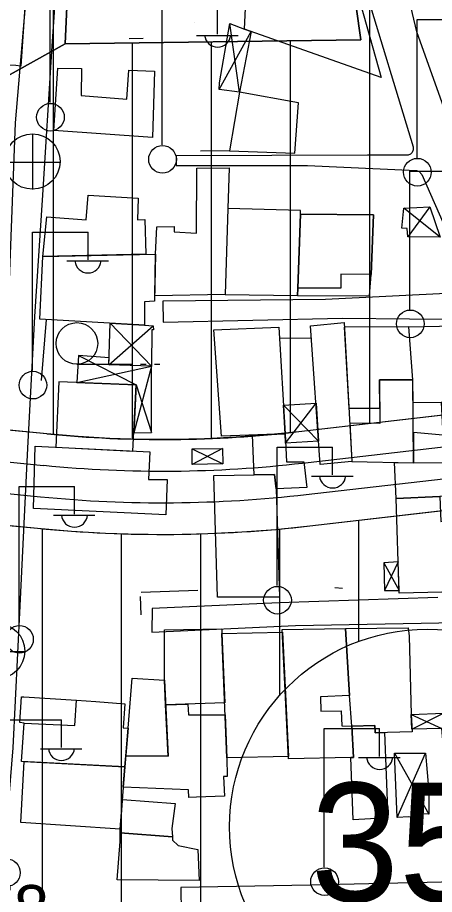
# Model space of a CAD drawing. Extents: x 417997 to 421451, y 4451742 to 4455216.
# Drawn here: x 419701.4 to 419754.1, y 4452433.3 to 4452544.2 of the extents above; entities that cross this region are included whole.
import ezdxf

# ---------------------------------------------------------------- set-up
doc = ezdxf.new("R2010")
doc.units = 0
for name, color, linetype in [('ADA', 7, 'Continuous'), ('ADAKENARI', 7, 'Continuous'), ('B_Harabe', 7, 'Continuous'), ('B_Mesken', 7, 'Continuous'), ('B_Sundurma', 7, 'Continuous'), ('B_Teras', 7, 'Continuous'), ('Default', 7, 'Continuous'), ('KALDIRIM', 7, 'Continuous'), ('PL_AYA_PARK_DINLENME', 7, 'Continuous'), ('PL_KON_MEV_350', 7, 'Continuous'), ('S_Elektrik_Diregi', 7, 'Continuous'), ('S_Rogar_Kapagi', 7, 'Continuous'), ('S_Tek_Agac', 7, 'Continuous'), ('Sinir_Duvar_tek_tarafa_ait', 7, 'Continuous'), ('SM_DAIRE', 7, 'Continuous'), ('SM_TAKS', 7, 'Continuous'), ('TR_ORTAYOGUNKONUT', 7, 'Continuous'), ('TR_PARKALANI', 7, 'Continuous'), ('Y_Yol_Kotu', 7, 'Continuous'), ('Yol_Sose', 7, 'Continuous')]:
    doc.layers.add(name, color=color, linetype=linetype)

# ---------------------------------------------------------------- blocks, each defined once
blk = doc.blocks.new('POINT_DISPLAY')
at = {"layer": 'Default'}
blk.add_line((0, 0), (0, 0), dxfattribs=at)

msp = doc.modelspace()

# ---------------------------------------------------------------- linework, layer by layer
at = {"layer": 'ADA'}
for p, q in [((419707.45, 4452540.91), (419709.42, 4452584.67)), ((419707.45, 4452540.91), (419709.42, 4452584.67)), ((419738.92, 4452583.2), (419744.82, 4452541.4)), ((419738.92, 4452583.2), (419744.82, 4452541.4)), ((419744.82, 4452541.4), (419707.45, 4452540.91)), ((419744.82, 4452541.4), (419707.45, 4452540.91))]:
    msp.add_line(p, q, dxfattribs=at)
at = {"layer": 'ADAKENARI'}
for p, q in [((419816.02, 4452500.98), (419737, 4452491.84)), ((419816.02, 4452500.98), (419737, 4452491.84)), ((419705.11, 4452491.56), (419667.93, 4452495.21)), ((419705.11, 4452491.56), (419667.93, 4452495.21)), ((419738.38, 4452479.92), (419820.72, 4452489.45)), ((419738.38, 4452479.92), (419820.72, 4452489.45)), ((419624.88, 4452487.37), (419703.94, 4452479.62)), ((419624.88, 4452487.37), (419703.94, 4452479.62))]:
    msp.add_line(p, q, dxfattribs=at)
for radius in [150, 150, 162, 162]:
    msp.add_arc((419719.76, 4452640.85), radius, 264.3975, 276.6006, dxfattribs=at)
at = {"layer": 'B_Harabe'}
msp.add_lwpolyline([(419714.67, 4452445.33), (419721.34, 4452444.83), (419720.94, 4452441.67), (419721, 4452440.58), (419714.39, 4452441.12), (419714.4, 4452441.58)], close=True, dxfattribs=at)
at = {"layer": 'B_Mesken'}
for points in [[(419741.77, 4452552.56), (419742.93, 4452552.58), (419747.41, 4452536.65), (419730.1, 4452542.75), (419730.64, 4452553.35)], [(419690.21, 4452538.58), (419687.48, 4452538.71), (419687.95, 4452546.97), (419690.7, 4452546.81), (419702.02, 4452546.19), (419702.38, 4452546.16), (419701.85, 4452538.09), (419701.22, 4452538.15), (419699.17, 4452538.24)], [(419729.5, 4452534.79), (419728.23, 4452527.38), (419736.48, 4452527.05), (419736.94, 4452533.45)], [(419737.21, 4452519.36), (419737.2, 4452519.83), (419728.01, 4452520.07), (419727.69, 4452509.21), (419736.81, 4452509.08), (419736.85, 4452510)], [(419736.85, 4452510), (419736.81, 4452509.08), (419745.93, 4452509.04), (419746.14, 4452511.71), (419746.43, 4452519.28), (419737.21, 4452519.36)], [(419704.25, 4452506.09), (419704.62, 4452513.98), (419718.88, 4452514.31), (419718.75, 4452508.35), (419717.48, 4452508.25), (419717.48, 4452505.33)], [(419738.47, 4452505.22), (419742.71, 4452505.67), (419743.71, 4452488.08), (419739.7, 4452487.68)], [(419727.2, 4452491.26), (419726.24, 4452504.72), (419734.46, 4452505.05), (419735.27, 4452491.56)], [(419751.41, 4452498.39), (419750.9, 4452505.11), (419742.74, 4452505.06), (419743.33, 4452494.81), (419747.22, 4452494.82), (419747.17, 4452498.4)], [(419750.9, 4452505.11), (419760.57, 4452505.33), (419764.54, 4452496.01), (419755.11, 4452495.52), (419751.44, 4452495.48), (419751.41, 4452498.39)], [(419743.71, 4452488.08), (419751.5, 4452487.91), (419751.41, 4452498.39), (419747.17, 4452498.4), (419747.25, 4452492.88), (419743.44, 4452492.9)], [(419754.97, 4452495.52), (419755.19, 4452491.38), (419751.47, 4452491.73), (419751.5, 4452487.91), (419766.78, 4452488.04), (419764.54, 4452496.01)], [(419731.36, 4452486.38), (419731.12, 4452491.41), (419735.27, 4452491.56), (419735.42, 4452488.01), (419737.62, 4452488.01), (419737.99, 4452484.8), (419734.11, 4452484.62), (419733.93, 4452486.43)], [(419703.42, 4452482.14), (419703.65, 4452490.01), (419718.15, 4452489.29), (419717.99, 4452485.79), (419720.35, 4452485.8), (419720.17, 4452481.33)], [(419749.28, 4452483.41), (419749.08, 4452487.96), (419751.5, 4452487.91), (419761.68, 4452488), (419762.34, 4452479.9), (419758.15, 4452479.48), (419758.08, 4452480.52), (419757.9, 4452483.71), (419754.83, 4452483.66)], [(419734.53, 4452470.93), (419726.7, 4452470.9), (419726.24, 4452486.28), (419733.93, 4452486.43), (419734.11, 4452484.62)], [(419749.69, 4452471.43), (419749.28, 4452483.41), (419754.83, 4452483.66), (419754.93, 4452480.49), (419758.08, 4452480.52), (419758.69, 4452471.61)], [(419727.61, 4452457.54), (419720.13, 4452457.31), (419719.98, 4452460.41), (419719.99, 4452466.79), (419727.24, 4452466.92), (419727.26, 4452466.33)], [(419735.67, 4452450.46), (419734.9, 4452466.82), (419742.89, 4452466.96), (419743.41, 4452458.49), (419739.74, 4452458.29), (419739.76, 4452456.48), (419742.33, 4452456.52), (419742.44, 4452454.65), (419743.68, 4452454.61), (419743.9, 4452450.64), (419743.55, 4452450.63)], [(419742.89, 4452466.96), (419750.82, 4452467.04), (419750.94, 4452465.97), (419751.18, 4452456.07), (419751.3, 4452453.86), (419746.65, 4452453.76), (419746.58, 4452454.7), (419743.68, 4452454.61), (419743.41, 4452458.49)], [(419735.66, 4452450.77), (419727.88, 4452450.59), (419727.26, 4452466.33), (419734.92, 4452466.47)], [(419715.41, 4452454.34), (419715.93, 4452460.65), (419719.98, 4452460.41), (419720.46, 4452450.8), (419715.11, 4452450.86)], [(419702.26, 4452454.97), (419701.72, 4452455.04), (419701.92, 4452458.32), (419702.22, 4452458.3), (419708.87, 4452457.88), (419711.3, 4452457.73), (419714.97, 4452457.44), (419714.77, 4452454.4), (419715.41, 4452454.34), (419714.99, 4452449.46), (419701.91, 4452450.14)], [(419722.94, 4452457.39), (419723.03, 4452456.02), (419727.67, 4452456.03), (419727.88, 4452450.59), (419727.91, 4452448.23), (419727.45, 4452448.22), (419727.59, 4452445.75), (419724.04, 4452445.61), (419723.07, 4452445.57), (419723.03, 4452446.53), (419714.79, 4452446.89), (419714.99, 4452449.46), (419715.11, 4452450.86), (419720.46, 4452450.8), (419720.13, 4452457.31)], [(419747.82, 4452453.78), (419748.23, 4452442.99), (419743.85, 4452442.77), (419743.55, 4452450.63), (419743.9, 4452450.64), (419743.68, 4452454.61), (419746.58, 4452454.7), (419746.65, 4452453.76)], [(419701.84, 4452442.42), (419702.25, 4452450.12), (419714.99, 4452449.46), (419714.71, 4452445.79), (419714.4, 4452441.58)], [(419724.38, 4452435.09), (419714.02, 4452435.16), (419714.39, 4452440), (419714.39, 4452441.12), (419721, 4452440.58), (419721.03, 4452440.16), (419721.73, 4452439.51), (419724.21, 4452439.01)]]:
    msp.add_lwpolyline(points, close=True, dxfattribs=at)
at = {"layer": 'B_Sundurma'}
for p, q in [((419729.5, 4452534.79), (419728.27, 4452543.48)), ((419726.91, 4452535.11), (419730.94, 4452542.46)), ((419754.87, 4452516.45), (419750.28, 4452520.13)), ((419753.55, 4452520.3), (419750.77, 4452516.48)), ((419718.36, 4452500.14), (419713.15, 4452505.58)), ((419712.97, 4452500.28), (419718.57, 4452505.22)), ((419709.13, 4452501.47), (419716.42, 4452497.75)), ((419708.9, 4452498.07), (419718.36, 4452500.14)), ((419718.36, 4452500.14), (419716.12, 4452491.7)), ((419716.42, 4452497.75), (419718.36, 4452491.72)), ((419735.32, 4452490.41), (419739.16, 4452495.46)), ((419739.49, 4452490.65), (419735.05, 4452495.21)), ((419727.35, 4452489.73), (419723.49, 4452487.67)), ((419723.52, 4452489.69), (419727.36, 4452487.77)), ((419747.74, 4452475.25), (419749.68, 4452471.75)), ((419749.55, 4452475.38), (419747.8, 4452471.75)), ((419751.18, 4452456.07), (419755.06, 4452454.31)), ((419751.28, 4452454.21), (419755.27, 4452456.23)), ((419749.09, 4452451.18), (419753.43, 4452443.47)), ((419749.44, 4452443.05), (419753, 4452451.2))]:
    msp.add_line(p, q, dxfattribs=at)
for points in [[(419729.5, 4452534.79), (419726.91, 4452535.11), (419726.97, 4452535.98), (419728.27, 4452543.48), (419730.1, 4452542.75), (419730.94, 4452542.46)], [(419753.55, 4452520.3), (419754.87, 4452516.45), (419750.77, 4452516.48), (419750.69, 4452517.53), (419750.02, 4452517.6), (419750.28, 4452520.13)], [(419718.36, 4452500.14), (419712.97, 4452500.28), (419713.15, 4452505.58), (419717.48, 4452505.33), (419718.57, 4452505.22), (419718.61, 4452504.72), (419718.42, 4452504.72)], [(419713, 4452501.2), (419709.13, 4452501.47), (419708.9, 4452498.07), (419716.42, 4452497.75), (419716.12, 4452491.7), (419718.36, 4452491.72), (419718.36, 4452500.14), (419712.97, 4452500.28)], [(419739.49, 4452490.65), (419735.32, 4452490.41), (419735.27, 4452491.56), (419735.05, 4452495.21), (419739.16, 4452495.46)], [(419723.52, 4452489.69), (419727.35, 4452489.73), (419727.36, 4452487.77), (419723.49, 4452487.67)], [(419749.55, 4452475.38), (419747.74, 4452475.25), (419747.8, 4452471.75), (419749.68, 4452471.75)], [(419757.39, 4452450.87), (419755.37, 4452450.93), (419755.06, 4452454.31), (419751.28, 4452454.21), (419751.18, 4452456.07), (419755.27, 4452456.23), (419755.41, 4452454.44), (419757.05, 4452454.46)], [(419749.44, 4452443.05), (419749.09, 4452451.18), (419753, 4452451.2), (419753.43, 4452446.31), (419753.43, 4452443.47), (419751.86, 4452443.55), (419751.87, 4452443.05), (419750.89, 4452443.13)]]:
    msp.add_lwpolyline(points, close=True, dxfattribs=at)
at = {"layer": 'B_Teras'}
for points in [[(419706.01, 4452529.95), (419706.53, 4452537.83), (419709.49, 4452537.76), (419709.48, 4452534.37), (419715.25, 4452533.9), (419715.5, 4452537.58), (419718.75, 4452537.45), (419718.5, 4452529.03)], [(419727.69, 4452509.21), (419718.76, 4452509.03), (419718.88, 4452514.31), (419719.04, 4452517.76), (419721.22, 4452517.8), (419721.24, 4452517.12), (419724.05, 4452516.95), (419724.1, 4452525.17), (419728.16, 4452525.21), (419728.01, 4452520.07)], [(419704.62, 4452513.98), (419705.12, 4452519.03), (419710.1, 4452518.64), (419710.35, 4452521.75), (419716.65, 4452521.37), (419716.58, 4452518.64), (419717.52, 4452518.68), (419717.64, 4452514.28)], [(419736.85, 4452510), (419737.21, 4452519.36), (419746.43, 4452519.28), (419746.14, 4452511.71), (419742.31, 4452511.77), (419742.3, 4452509.99)], [(419716, 4452489.39), (419716.42, 4452497.75), (419706.65, 4452498.16), (419706.27, 4452489.88)], [(419702.26, 4452454.97), (419708.68, 4452454.67), (419708.87, 4452457.88), (419711.3, 4452457.73), (419714.97, 4452457.44), (419714.77, 4452454.4), (419715.41, 4452454.34), (419714.99, 4452449.46), (419701.91, 4452450.14)]]:
    msp.add_lwpolyline(points, close=True, dxfattribs=at)
at = {"layer": 'KALDIRIM'}
for p, q in [((419604.77, 4452497.39), (419704.72, 4452487.58)), ((419604.77, 4452497.39), (419704.72, 4452487.58)), ((419737.46, 4452487.87), (419814.9, 4452496.83)), ((419737.46, 4452487.87), (419814.9, 4452496.83)), ((419604.13, 4452493.43), (419704.33, 4452483.6)), ((419604.13, 4452493.43), (419704.33, 4452483.6)), ((419737.92, 4452483.89), (419819.32, 4452493.31)), ((419737.92, 4452483.89), (419819.32, 4452493.31))]:
    msp.add_line(p, q, dxfattribs=at)
for radius in [154, 154, 158, 158]:
    msp.add_arc((419719.76, 4452640.85), radius, 264.3975, 276.6006, dxfattribs=at)
at = {"layer": 'PL_AYA_PARK_DINLENME'}
msp.add_lwpolyline([(419738.92, 4452583.2), (419744.82, 4452541.4), (419707.45, 4452540.91), (419709.42, 4452584.67)], close=True, dxfattribs=at)
msp.add_lwpolyline([(419738.92, 4452583.2), (419744.82, 4452541.4), (419707.45, 4452540.91), (419709.42, 4452584.67)], close=True, dxfattribs=at)
at = {"layer": 'PL_KON_MEV_350'}
for points in [[(419816.02, 4452500.98), (419737, 4452491.84), (419733.03, 4452491.43), (419729.05, 4452491.13), (419725.06, 4452490.94), (419721.06, 4452490.85), (419717.07, 4452490.87), (419713.08, 4452490.99), (419709.09, 4452491.22), (419705.11, 4452491.56), (419667.93, 4452495.21), (419665.17, 4452517.31), (419707.45, 4452540.91), (419744.82, 4452541.4), (419738.92, 4452583.2), (419709.42, 4452584.67), (419707.45, 4452540.91), (419665.17, 4452517.31), (419625.83, 4452515.34), (419623.77, 4452499.54), (419582.69, 4452503.57)], [(419690.95, 4452406.62), (419659.39, 4452433.76), (419624.58, 4452438.19), (419624.88, 4452487.37), (419703.94, 4452479.62), (419708.24, 4452479.26), (419712.55, 4452479.01), (419716.86, 4452478.87), (419721.17, 4452478.85), (419725.48, 4452478.95), (419729.79, 4452479.16), (419734.09, 4452479.48), (419738.38, 4452479.92), (419820.72, 4452489.45), (419830.45, 4452480.44), (419830.1, 4452471.25), (419829.45, 4452464.93), (419828.41, 4452458.67), (419826.97, 4452452.48), (419825.14, 4452446.4), (419813.74, 4452412.42)]]:
    msp.add_lwpolyline(points, dxfattribs=at)
at = {"layer": 'S_Elektrik_Diregi'}
for p, q in [((419705.54, 4452533.46), (419705.54, 4452550.96)), ((419719.72, 4452528.11), (419719.72, 4452545.61)), ((419726.72, 4452542.11), (419726.72, 4452545.61)), ((419751.94, 4452526.49), (419751.94, 4452543.99)), ((419751.94, 4452543.99), (419758.94, 4452543.99)), ((419724.06, 4452541.97), (419729.31, 4452541.97)), ((419751.04, 4452507.31), (419751.04, 4452524.81)), ((419751.04, 4452524.81), (419758.04, 4452524.81)), ((419703.33, 4452499.57), (419703.33, 4452517.07)), ((419703.33, 4452517.07), (419710.33, 4452517.07)), ((419710.33, 4452513.57), (419710.33, 4452517.07)), ((419707.67, 4452513.43), (419712.92, 4452513.43)), ((419734.26, 4452472.37), (419734.26, 4452489.87)), ((419734.26, 4452489.87), (419741.26, 4452489.87)), ((419741.26, 4452486.37), (419741.26, 4452489.87)), ((419738.6, 4452486.23), (419743.85, 4452486.23)), ((419701.62, 4452467.41), (419701.62, 4452484.91)), ((419701.62, 4452484.91), (419708.62, 4452484.91)), ((419708.62, 4452481.41), (419708.62, 4452484.91)), ((419705.96, 4452481.27), (419711.21, 4452481.27)), ((419699.97, 4452455.39), (419706.97, 4452455.39)), ((419706.97, 4452451.89), (419706.97, 4452455.39)), ((419740.2, 4452436.78), (419740.2, 4452454.28)), ((419740.2, 4452454.28), (419747.2, 4452454.28)), ((419747.2, 4452450.78), (419747.2, 4452454.28)), ((419704.31, 4452451.75), (419709.56, 4452451.75)), ((419744.54, 4452450.64), (419749.79, 4452450.64))]:
    msp.add_line(p, q, dxfattribs=at)
for centre in [(419705.58, 4452531.62), (419719.75, 4452526.28), (419751.98, 4452524.66), (419751.08, 4452505.48), (419703.36, 4452497.73), (419734.29, 4452470.53), (419701.66, 4452465.58), (419700.01, 4452436.06), (419740.24, 4452434.94)]:
    msp.add_circle(centre, 1.75, dxfattribs=at)
for centre in [(419726.72, 4452542.13), (419710.33, 4452513.58), (419741.26, 4452486.38), (419708.62, 4452481.42), (419706.97, 4452451.91), (419747.21, 4452450.79)]:
    msp.add_arc(centre, 1.66, 184.8384, 355.1464, dxfattribs=at)
at = {"layer": 'S_Rogar_Kapagi'}
for p, q in [((419703.36, 4452522.48), (419703.36, 4452529.48)), ((419699.79, 4452525.95), (419706.79, 4452525.95)), ((419695.32, 4452464.03), (419702.32, 4452464.03))]:
    msp.add_line(p, q, dxfattribs=at)
for centre in [(419703.3, 4452526.01), (419698.83, 4452464.09)]:
    msp.add_circle(centre, 3.5, dxfattribs=at)
at = {"layer": 'S_Tek_Agac'}
for p, q in [((419708.92, 4452500.37), (419715.92, 4452500.37)), ((419716.97, 4452500.37), (419717.67, 4452500.37)), ((419718.72, 4452500.37), (419719.42, 4452500.37))]:
    msp.add_line(p, q, dxfattribs=at)
msp.add_circle((419708.92, 4452503), 2.63, dxfattribs=at)
at = {"layer": 'Sinir_Duvar_tek_tarafa_ait'}
for points in [[(419717.32, 4452541.58), (419715.54, 4452541.51)], [(419728.23, 4452527.38), (419724.55, 4452527.34)], [(419704.45, 4452498.31), (419705.08, 4452506.04)], [(419734.54, 4452503.71), (419738.58, 4452503.65)], [(419724.2, 4452471.77), (419717.04, 4452471.5)], [(419742.49, 4452472.01), (419741.56, 4452472.09)], [(419716.94, 4452471.01), (419716.99, 4452468.67)]]:
    msp.add_lwpolyline(points, dxfattribs=at)
at = {"layer": 'SM_DAIRE'}
msp.add_circle((419753.23, 4452441.87), 25, dxfattribs=at)
msp.add_circle((419753.23, 4452441.87), 25, dxfattribs=at)
at = {"layer": 'TR_ORTAYOGUNKONUT'}
for p, q in [((419745.95, 4452492.88), (419745.95, 4452648.09)), ((419745.95, 4452492.88), (419745.95, 4452648.09)), ((419705.95, 4452491.49), (419705.95, 4452637.71)), ((419705.95, 4452491.49), (419705.95, 4452637.71)), ((419715.95, 4452490.9), (419715.95, 4452541.02)), ((419715.95, 4452490.9), (419715.95, 4452541.02)), ((419725.95, 4452490.98), (419725.95, 4452541.15)), ((419725.95, 4452490.98), (419725.95, 4452541.15)), ((419735.95, 4452491.73), (419735.95, 4452541.28)), ((419735.95, 4452491.73), (419735.95, 4452541.28)), ((419744.58, 4452465.33), (419744.58, 4452480.64)), ((419744.58, 4452465.33), (419744.58, 4452480.64)), ((419704.58, 4452430.72), (419704.58, 4452479.57)), ((419704.58, 4452430.72), (419704.58, 4452479.57)), ((419714.58, 4452430.62), (419714.58, 4452478.94)), ((419714.58, 4452430.62), (419714.58, 4452478.94)), ((419724.58, 4452430.52), (419724.58, 4452478.93)), ((419724.58, 4452430.52), (419724.58, 4452478.93)), ((419734.58, 4452458.52), (419734.58, 4452479.53)), ((419734.58, 4452458.52), (419734.58, 4452479.53))]:
    msp.add_line(p, q, dxfattribs=at)
at = {"layer": 'Yol_Sose'}
for points in [[(419686.49, 4452625.38), (419685.65, 4452604.46), (419684.52, 4452587.35), (419684.77, 4452587.02), (419685.13, 4452586.82), (419705.13, 4452585.27), (419705.3, 4452585.13), (419705.52, 4452584.49), (419704.35, 4452569.07), (419702.84, 4452551.18), (419701.11, 4452530.91), (419700.17, 4452506.56), (419698.96, 4452482.88), (419697.32, 4452460.41), (419695.85, 4452436.03), (419694.94, 4452417.43), (419693.92, 4452412.13), (419693.48, 4452411.65), (419692.87, 4452411.51), (419691.5, 4452412.13)], [(419698.52, 4452420.05), (419699.63, 4452436.87), (419700.87, 4452451.86), (419701.75, 4452469.81), (419702.71, 4452489.74), (419703.62, 4452506.4), (419704.57, 4452521.13), (419705.79, 4452540.58), (419706.98, 4452557.74), (419708.34, 4452577.41), (419708.88, 4452583.75), (419708.94, 4452583.99), (419708.96, 4452584.09), (419709.2, 4452584.25), (419719.32, 4452584.32), (419730.67, 4452583.4)], [(419730.67, 4452583.4), (419739.11, 4452582.92), (419739.53, 4452582.81), (419739.75, 4452582.67), (419740.03, 4452582.36), (419740.29, 4452581.63), (419741.34, 4452573.81), (419742.96, 4452559.89), (419745.16, 4452548.56), (419751.43, 4452527.85), (419751.44, 4452527.51), (419751.3, 4452527.14), (419751.12, 4452526.95), (419750.82, 4452526.83), (419745.65, 4452526.82), (419721.47, 4452526.74), (419721.46, 4452525.51), (419738.07, 4452525.52), (419751.87, 4452524.89), (419752.15, 4452524.8), (419752.56, 4452524.38), (419758.02, 4452511.93)], [(419755.33, 4452532.86), (419751.92, 4452542.4), (419750.59, 4452547.99), (419750.81, 4452548.76), (419751.72, 4452549.73), (419753.16, 4452550.34), (419774.68, 4452551.42)], [(419756.47, 4452509.36), (419740.38, 4452508.56), (419719.78, 4452508.35), (419719.85, 4452505.71), (419742.49, 4452506.21), (419759.44, 4452506.03)], [(419754.55, 4452470.88), (419734.48, 4452470.2), (419718.45, 4452469.47), (419718.38, 4452466.5), (419736.56, 4452467.33), (419770.57, 4452467.96)], [(419772.31, 4452445.3), (419772.7, 4452436.18), (419772.52, 4452435.79), (419772.23, 4452435.53), (419771.88, 4452435.46), (419762.41, 4452435.03), (419738.45, 4452434.49), (419722.05, 4452434.17), (419722.09, 4452431)]]:
    msp.add_lwpolyline(points, dxfattribs=at)

# ---------------------------------------------------------------- block references
at = {"layer": 'TR_PARKALANI', "xscale": 0.1, "yscale": 0.10000000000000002}
msp.add_blockref('POINT_DISPLAY', (419723.75, 4452543.61), dxfattribs=at)
msp.add_blockref('POINT_DISPLAY', (419723.75, 4452543.61), dxfattribs=at)

# ---------------------------------------------------------------- texts
at = {"layer": 'SM_TAKS'}
msp.add_text('350', height=15, dxfattribs=at).set_placement((419738.49, 4452432.43))
msp.add_text('350', height=15, dxfattribs=at).set_placement((419738.49, 4452432.43))
at = {"layer": 'Y_Yol_Kotu'}
msp.add_text('127.78 ', height=6, rotation=359.6173, dxfattribs=at).set_placement((419680.84, 4452428.65))

doc.saveas('drawing.dxf')
